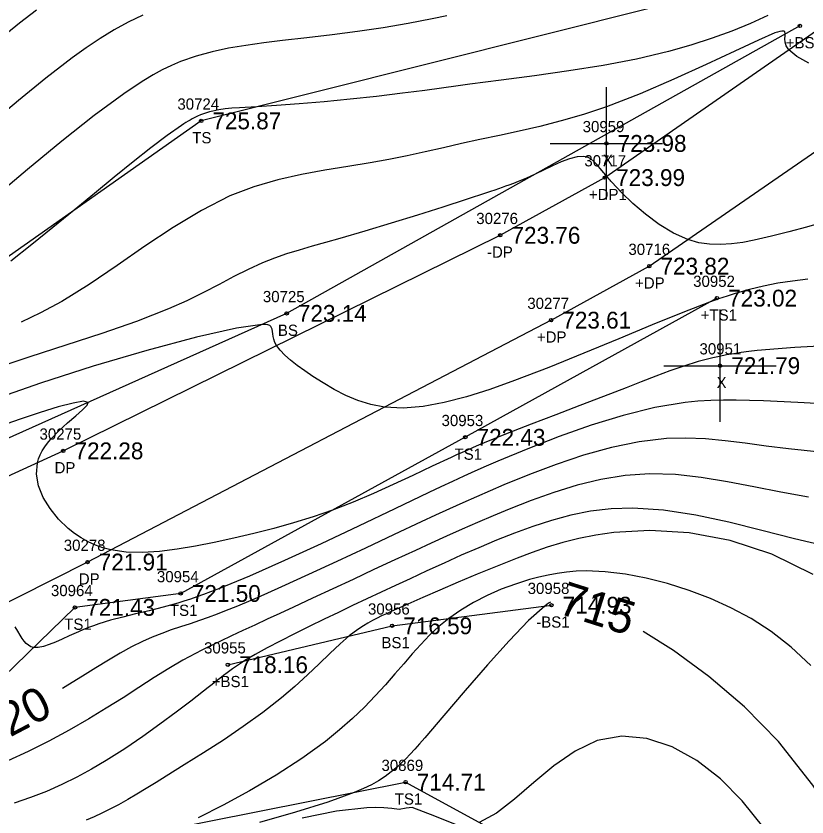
# Model space of a CAD drawing. Extents: x 1376587 to 1378239, y 1000335 to 1003031.
# Drawn here: x 1377267.7 to 1377338.2, y 1001951.3 to 1002022.7 of the extents above; entities that cross this region are included whole.
import ezdxf

# ---------------------------------------------------------------- set-up
doc = ezdxf.new("R2010")
doc.units = 0
for name, color, linetype in [('RD_DTM_BkLn2', 7, 'Continuous'), ('RD_DTM_BkLn_txCode', 7, 'Continuous'), ('RD_DTM_Major1', 7, 'Continuous'), ('RD_DTM_Major1_Lbl', 7, 'Continuous'), ('RD_DTM_Minor1', 7, 'Continuous'), ('RD_EX_Driveway', 7, 'Continuous'), ('RD_EX_Driveway_txCode', 7, 'Continuous'), ('RD_EX_Misc', 7, 'Continuous'), ('RD_EX_Misc_txCode', 7, 'Continuous'), ('RD_EX_TX_Driveway_ELEV', 7, 'Continuous'), ('RD_EX_TX_Misc_ELEV', 7, 'Continuous'), ('RD_SMD_Locator', 7, 'Continuous')]:
    doc.layers.add(name, color=color, linetype=linetype)

msp = doc.modelspace()

# ---------------------------------------------------------------- linework, layer by layer
at = {"layer": 'RD_DTM_BkLn2'}
for points in [[(1377334.808, 1002026.055), (1377284.229, 1002013.339), (1377249.257, 1001988.727), (1377213.659, 1001973.589), (1377188.957, 1002014.33), (1377158.44, 1002070.963), (1377139.047, 1002104.941), (1377113.892, 1002149.475), (1377071.66, 1002218.399), (1377041.895, 1002260.076), (1377023.693, 1002288.088), (1377010.927, 1002302.495), (1376992.725, 1002332.02), (1376976.352, 1002351.559)], [(1377337.57, 1002021.804), (1377291.844, 1001996.183), (1377254.242, 1001979.335), (1377212.545, 1001961.265), (1377204.311, 1001959.476)], [(1377330.176, 1001997.545), (1377307.761, 1001985.143), (1377282.403, 1001971.228), (1377272.989, 1001969.99), (1377259.164, 1001956.594)], [(1377286.606, 1001964.882), (1377301.232, 1001968.347), (1377315.431, 1001970.182)], [(1377217.946, 1001935.096), (1377221.307, 1001940.539), (1377226.577, 1001945.018), (1377238.49, 1001943.912), (1377252.94, 1001946.543), (1377276.282, 1001949.209), (1377302.435, 1001954.413), (1377326.808, 1001941.108)]]:
    msp.add_lwpolyline(points, dxfattribs=at)
at = {"layer": 'RD_DTM_Major1'}
for points in [[(1377338.367, 1002018.489), (1377337.287, 1002019.078), (1377336.572, 1002019.677), (1377336.356, 1002020.019), (1377336.255, 1002020.347), (1377336.231, 1002020.648), (1377336.243, 1002020.91), (1377336.252, 1002021.121), (1377336.218, 1002021.267), (1377336.161, 1002021.319), (1377336.072, 1002021.345), (1377335.948, 1002021.342), (1377335.787, 1002021.312), (1377335.584, 1002021.255), (1377335.338, 1002021.17), (1377333.865, 1002020.544), (1377331.766, 1002019.566), (1377329.203, 1002018.359), (1377326.337, 1002017.047), (1377323.327, 1002015.752), (1377320.335, 1002014.597), (1377318.276, 1002013.911), (1377316.301, 1002013.337), (1377314.401, 1002012.851), (1377312.567, 1002012.427), (1377310.791, 1002012.043), (1377309.064, 1002011.673), (1377307.423, 1002011.309), (1377305.806, 1002010.943), (1377304.197, 1002010.582), (1377302.583, 1002010.233), (1377300.947, 1002009.903), (1377299.276, 1002009.598), (1377297.289, 1002009.277), (1377295.248, 1002008.951), (1377293.165, 1002008.573), (1377291.054, 1002008.095), (1377288.927, 1002007.469), (1377286.797, 1002006.648), (1377284.254, 1002005.367), (1377281.728, 1002003.838), (1377279.22, 1002002.162), (1377276.732, 1002000.439), (1377274.264, 1001998.771), (1377271.818, 1001997.259), (1377269.923, 1001996.237), (1377268.189, 1001995.403)], [(1377340.187, 1001983.745), (1377336.564, 1001984.114), (1377334.574, 1001984.366), (1377332.695, 1001984.618), (1377330.896, 1001984.839), (1377329.148, 1001985.001), (1377327.419, 1001985.074), (1377325.679, 1001985.028), (1377323.249, 1001984.743), (1377320.778, 1001984.231), (1377318.302, 1001983.542), (1377315.857, 1001982.724), (1377313.479, 1001981.827), (1377311.205, 1001980.898), (1377309.962, 1001980.37), (1377308.747, 1001979.842), (1377307.544, 1001979.307), (1377306.337, 1001978.761), (1377305.107, 1001978.196), (1377303.838, 1001977.608), (1377301.409, 1001976.471), (1377298.873, 1001975.279), (1377296.307, 1001974.076), (1377293.789, 1001972.906), (1377291.396, 1001971.813), (1377289.206, 1001970.841), (1377288.239, 1001970.426), (1377287.329, 1001970.046), (1377286.467, 1001969.698), (1377285.644, 1001969.379), (1377284.851, 1001969.084), (1377284.079, 1001968.812), (1377283.235, 1001968.529), (1377282.4, 1001968.255), (1377281.567, 1001967.974), (1377280.727, 1001967.672), (1377279.875, 1001967.334), (1377279.002, 1001966.946), (1377278.034, 1001966.46), (1377277.024, 1001965.903), (1377275.962, 1001965.281), (1377274.839, 1001964.598), (1377273.643, 1001963.859), (1377272.365, 1001963.069), (1377271.864, 1001962.766)], [(1377315.338, 1001970.452), (1377315.244, 1001970.396), (1377315.044, 1001970.261), (1377314.833, 1001970.105), (1377313.397, 1001968.821), (1377311.653, 1001967.007), (1377309.729, 1001964.859), (1377307.753, 1001962.572), (1377305.85, 1001960.341), (1377304.149, 1001958.362), (1377303.692, 1001957.842), (1377303.261, 1001957.36), (1377302.852, 1001956.915), (1377302.459, 1001956.505), (1377302.081, 1001956.128), (1377301.711, 1001955.782), (1377301.169, 1001955.321), (1377300.617, 1001954.91), (1377300.032, 1001954.536), (1377299.393, 1001954.185), (1377298.678, 1001953.846), (1377297.867, 1001953.504), (1377295.504, 1001952.643), (1377292.639, 1001951.735), (1377289.438, 1001950.82)], [(1377376.032, 1001908.38), (1377375.165, 1001908.706), (1377374.279, 1001909.097), (1377373.366, 1001909.562), (1377372.415, 1001910.11), (1377371.418, 1001910.75), (1377368.485, 1001912.952), (1377365.275, 1001915.789), (1377361.907, 1001919.165), (1377358.504, 1001922.986), (1377355.186, 1001927.157), (1377352.075, 1001931.583), (1377349.248, 1001936.175), (1377346.624, 1001940.827), (1377344.078, 1001945.44), (1377341.485, 1001949.913), (1377338.719, 1001954.146), (1377335.657, 1001958.039), (1377332.644, 1001961.123), (1377329.467, 1001963.835), (1377326.293, 1001966.145), (1377323.602, 1001967.83)]]:
    msp.add_lwpolyline(points, dxfattribs=at)
at = {"layer": 'RD_DTM_Minor1'}
for points in [[(1377269.562, 1002023.217), (1377268.044, 1002022.055), (1377266.075, 1002020.467)], [(1377279.028, 1002022.754), (1377277.724, 1002022.139), (1377276.466, 1002021.454), (1377275.23, 1002020.694), (1377273.993, 1002019.858), (1377272.73, 1002018.943), (1377270.401, 1002017.146), (1377267.965, 1002015.167), (1377265.467, 1002013.075)], [(1377306.118, 1002022.707), (1377304.818, 1002022.42), (1377302.666, 1002022.006), (1377300.435, 1002021.64), (1377298.162, 1002021.314), (1377295.885, 1002021.02), (1377293.642, 1002020.748), (1377291.471, 1002020.49), (1377289.807, 1002020.286), (1377288.208, 1002020.065), (1377286.673, 1002019.809), (1377285.195, 1002019.498), (1377283.772, 1002019.112), (1377282.4, 1002018.633), (1377281.58, 1002018.283), (1377280.766, 1002017.887), (1377279.946, 1002017.441), (1377279.11, 1002016.941), (1377278.246, 1002016.383), (1377277.342, 1002015.763), (1377274.711, 1002013.817), (1377271.817, 1002011.527), (1377268.758, 1002009.012), (1377265.63, 1002006.392)], [(1377334.71, 1002022.722), (1377333.161, 1002022.028), (1377331.505, 1002021.348), (1377329.739, 1002020.695), (1377327.861, 1002020.08), (1377325.869, 1002019.516), (1377323.017, 1002018.851), (1377320.028, 1002018.282), (1377316.974, 1002017.791), (1377313.93, 1002017.36), (1377310.968, 1002016.97), (1377308.162, 1002016.603), (1377307.134, 1002016.464), (1377304.156, 1002016.054), (1377303.167, 1002015.923), (1377302.165, 1002015.794), (1377299.855, 1002015.52), (1377297.503, 1002015.268), (1377295.183, 1002015.044), (1377292.973, 1002014.852), (1377290.946, 1002014.697), (1377289.179, 1002014.584), (1377287.633, 1002014.501), (1377286.97, 1002014.458), (1377286.361, 1002014.402), (1377285.794, 1002014.326), (1377285.254, 1002014.219), (1377284.985, 1002014.15), (1377284.718, 1002014.07), (1377284.449, 1002013.977), (1377284.178, 1002013.87), (1377283.901, 1002013.747), (1377283.616, 1002013.608), (1377283.437, 1002013.514), (1377283.253, 1002013.413), (1377283.065, 1002013.304), (1377282.872, 1002013.188), (1377282.673, 1002013.065), (1377282.469, 1002012.935), (1377281.19, 1002012.047), (1377279.744, 1002010.951), (1377278.162, 1002009.693), (1377276.477, 1002008.316), (1377274.72, 1002006.864), (1377272.923, 1002005.382), (1377271.026, 1002003.838), (1377269.137, 1002002.323), (1377267.272, 1002000.853)], [(1377339.704, 1002004.317), (1377338.16, 1002003.881), (1377336.594, 1002003.452), (1377335.033, 1002003.053), (1377333.502, 1002002.706), (1377332.483, 1002002.513), (1377331.485, 1002002.375), (1377330.501, 1002002.312), (1377329.525, 1002002.343), (1377328.552, 1002002.487), (1377327.576, 1002002.764), (1377326.296, 1002003.34), (1377325.032, 1002004.111), (1377323.819, 1002005.014), (1377322.69, 1002005.986), (1377321.676, 1002006.963), (1377320.812, 1002007.88), (1377320.732, 1002007.97), (1377320.654, 1002008.058), (1377320.578, 1002008.145), (1377320.431, 1002008.314), (1377320.361, 1002008.397), (1377320.317, 1002008.45), (1377320.273, 1002008.502), (1377320.23, 1002008.553), (1377320.147, 1002008.654), (1377320.106, 1002008.703), (1377319.779, 1002009.105), (1377319.487, 1002009.449), (1377319.213, 1002009.731), (1377318.94, 1002009.948), (1377318.649, 1002010.096), (1377318.324, 1002010.169), (1377317.735, 1002010.137), (1377317.053, 1002009.96), (1377316.306, 1002009.678), (1377315.525, 1002009.329), (1377314.738, 1002008.951), (1377313.974, 1002008.583), (1377313.591, 1002008.405), (1377313.215, 1002008.238), (1377312.84, 1002008.078), (1377312.459, 1002007.923), (1377312.064, 1002007.769), (1377311.649, 1002007.615), (1377311.353, 1002007.508), (1377311.043, 1002007.399), (1377310.718, 1002007.287), (1377310.377, 1002007.17), (1377310.017, 1002007.049), (1377309.639, 1002006.923), (1377307.833, 1002006.329), (1377305.753, 1002005.659), (1377303.494, 1002004.946), (1377301.149, 1002004.221), (1377298.811, 1002003.517), (1377296.573, 1002002.866), (1377295.309, 1002002.51), (1377294.105, 1002002.17), (1377292.951, 1002001.832), (1377291.838, 1002001.48), (1377290.754, 1002001.101), (1377289.692, 1002000.678), (1377288.428, 1002000.101), (1377287.15, 1001999.459), (1377285.83, 1001998.769), (1377284.438, 1001998.048), (1377282.945, 1001997.313), (1377281.324, 1001996.583), (1377278.48, 1001995.469), (1377275.382, 1001994.396), (1377272.165, 1001993.351), (1377268.966, 1001992.323), (1377265.921, 1001991.3)], [(1377338.277, 1001999.224), (1377336.899, 1001999.063), (1377335.587, 1001998.864), (1377334.317, 1001998.618), (1377333.063, 1001998.32), (1377331.799, 1001997.961), (1377331.44, 1001997.849), (1377331.076, 1001997.73), (1377330.704, 1001997.605), (1377330.323, 1001997.473), (1377329.929, 1001997.332), (1377329.521, 1001997.183), (1377327.142, 1001996.262), (1377324.411, 1001995.151), (1377321.437, 1001993.919), (1377318.328, 1001992.638), (1377315.194, 1001991.376), (1377312.143, 1001990.204), (1377309.945, 1001989.417), (1377307.856, 1001988.751), (1377305.873, 1001988.231), (1377303.997, 1001987.886), (1377302.225, 1001987.743), (1377300.556, 1001987.831), (1377299.346, 1001988.065), (1377298.196, 1001988.424), (1377297.104, 1001988.882), (1377296.071, 1001989.41), (1377295.095, 1001989.984), (1377294.177, 1001990.576), (1377293.457, 1001991.065), (1377292.792, 1001991.546), (1377292.194, 1001992.014), (1377291.678, 1001992.467), (1377291.259, 1001992.901), (1377290.951, 1001993.313), (1377290.798, 1001993.604), (1377290.7, 1001993.878), (1377290.641, 1001994.135), (1377290.606, 1001994.371), (1377290.58, 1001994.585), (1377290.548, 1001994.775), (1377290.508, 1001994.902), (1377290.443, 1001995.011), (1377290.339, 1001995.098), (1377290.182, 1001995.162), (1377289.96, 1001995.198), (1377289.659, 1001995.204), (1377287.371, 1001994.873), (1377283.802, 1001994.054), (1377279.401, 1001992.878), (1377274.62, 1001991.475), (1377269.908, 1001989.977), (1377265.717, 1001988.515)], [(1377340.957, 1001993.345), (1377337.118, 1001993.146), (1377333.752, 1001992.871), (1377333.026, 1001992.787), (1377332.334, 1001992.694), (1377331.671, 1001992.592), (1377331.032, 1001992.48), (1377330.415, 1001992.358), (1377329.814, 1001992.225), (1377328.508, 1001991.885), (1377327.24, 1001991.494), (1377325.987, 1001991.058), (1377324.726, 1001990.584), (1377323.434, 1001990.079), (1377322.087, 1001989.549), (1377320.084, 1001988.778), (1377317.975, 1001987.979), (1377315.81, 1001987.16), (1377313.634, 1001986.327), (1377311.496, 1001985.487), (1377309.441, 1001984.646), (1377308.94, 1001984.433), (1377308.445, 1001984.221), (1377307.956, 1001984.008), (1377307.471, 1001983.793), (1377306.988, 1001983.576), (1377306.505, 1001983.357), (1377304.798, 1001982.564), (1377303.076, 1001981.75), (1377301.333, 1001980.934), (1377299.566, 1001980.134), (1377297.769, 1001979.368), (1377295.938, 1001978.655), (1377294.215, 1001978.056), (1377292.467, 1001977.512), (1377290.702, 1001977.017), (1377288.927, 1001976.566), (1377287.15, 1001976.153), (1377285.379, 1001975.772), (1377283.723, 1001975.443), (1377282.096, 1001975.166), (1377280.512, 1001974.966), (1377278.988, 1001974.872), (1377277.538, 1001974.91), (1377276.179, 1001975.108), (1377275.475, 1001975.293), (1377274.802, 1001975.533), (1377274.158, 1001975.828), (1377273.542, 1001976.175), (1377272.953, 1001976.573), (1377272.39, 1001977.022), (1377271.528, 1001977.856), (1377270.772, 1001978.789), (1377270.163, 1001979.789), (1377269.743, 1001980.825), (1377269.554, 1001981.865), (1377269.636, 1001982.877), (1377269.743, 1001983.24), (1377269.891, 1001983.596), (1377270.074, 1001983.944), (1377270.29, 1001984.285), (1377270.536, 1001984.62), (1377270.806, 1001984.948), (1377271.541, 1001985.719), (1377272.319, 1001986.432), (1377273.055, 1001987.066), (1377273.663, 1001987.597), (1377274.06, 1001988.003), (1377274.159, 1001988.259), (1377273.753, 1001988.349), (1377272.82, 1001988.195), (1377271.485, 1001987.848), (1377269.872, 1001987.358), (1377268.106, 1001986.773), (1377266.311, 1001986.144)], [(1377340.698, 1001988.056), (1377337.39, 1001988.232), (1377334.311, 1001988.379), (1377333.083, 1001988.427), (1377331.903, 1001988.459), (1377330.754, 1001988.465), (1377329.62, 1001988.438), (1377328.485, 1001988.37), (1377327.333, 1001988.253), (1377324.634, 1001987.794), (1377321.825, 1001987.1), (1377318.963, 1001986.223), (1377316.108, 1001985.214), (1377313.318, 1001984.125), (1377310.652, 1001983.009), (1377309.628, 1001982.564), (1377308.621, 1001982.118), (1377307.62, 1001981.667), (1377306.611, 1001981.205), (1377305.583, 1001980.727), (1377304.524, 1001980.23), (1377301.481, 1001978.783), (1377298.241, 1001977.236), (1377294.925, 1001975.666), (1377291.65, 1001974.153), (1377288.538, 1001972.776), (1377285.708, 1001971.612), (1377285.068, 1001971.368), (1377284.45, 1001971.141), (1377283.851, 1001970.929), (1377283.269, 1001970.731), (1377282.699, 1001970.548), (1377282.14, 1001970.377), (1377280.838, 1001970.011), (1377279.585, 1001969.693), (1377278.384, 1001969.404), (1377277.236, 1001969.125), (1377276.146, 1001968.837), (1377275.115, 1001968.522), (1377274.647, 1001968.358), (1377274.191, 1001968.185), (1377273.747, 1001968.006), (1377273.313, 1001967.822), (1377272.889, 1001967.634), (1377272.473, 1001967.445), (1377271.852, 1001967.159), (1377271.257, 1001966.894), (1377270.695, 1001966.667), (1377270.175, 1001966.5), (1377269.708, 1001966.409), (1377269.301, 1001966.416), (1377269.056, 1001966.486), (1377268.839, 1001966.608), (1377268.642, 1001966.776), (1377268.458, 1001966.985), (1377268.282, 1001967.23), (1377268.106, 1001967.505), (1377267.89, 1001967.864), (1377267.663, 1001968.259)], [(1377338.319, 1001979.804), (1377335.872, 1001980.244), (1377333.469, 1001980.723), (1377331.106, 1001981.184), (1377328.777, 1001981.57), (1377326.481, 1001981.824), (1377324.211, 1001981.89), (1377322.012, 1001981.733), (1377319.845, 1001981.378), (1377317.718, 1001980.864), (1377315.641, 1001980.229), (1377313.623, 1001979.509), (1377311.673, 1001978.745), (1377310.243, 1001978.155), (1377308.846, 1001977.559), (1377307.467, 1001976.954), (1377306.095, 1001976.339), (1377304.716, 1001975.71), (1377303.319, 1001975.067), (1377301.483, 1001974.216), (1377299.621, 1001973.351), (1377297.759, 1001972.485), (1377294.144, 1001970.8), (1377292.444, 1001970.009), (1377291.246, 1001969.454), (1377290.102, 1001968.924), (1377289.006, 1001968.416), (1377287.952, 1001967.926), (1377286.935, 1001967.451), (1377285.95, 1001966.987), (1377285.389, 1001966.721), (1377284.833, 1001966.453), (1377284.279, 1001966.178), (1377283.722, 1001965.894), (1377283.158, 1001965.594), (1377282.584, 1001965.276), (1377281.348, 1001964.545), (1377280.05, 1001963.733), (1377278.69, 1001962.859), (1377277.267, 1001961.942), (1377275.78, 1001961), (1377274.229, 1001960.054), (1377272.469, 1001959.04), (1377270.66, 1001958.066), (1377268.828, 1001957.154), (1377267, 1001956.329)], [(1377339.873, 1001975.444), (1377337.074, 1001976.111), (1377334.176, 1001976.847), (1377331.233, 1001977.568), (1377328.299, 1001978.194), (1377325.426, 1001978.642), (1377322.669, 1001978.831), (1377320.754, 1001978.768), (1377318.918, 1001978.548), (1377317.149, 1001978.196), (1377315.436, 1001977.737), (1377313.767, 1001977.195), (1377312.132, 1001976.595), (1377310.536, 1001975.964), (1377308.959, 1001975.307), (1377307.402, 1001974.631), (1377305.864, 1001973.941), (1377304.342, 1001973.243), (1377302.837, 1001972.544), (1377301.546, 1001971.942), (1377300.264, 1001971.343), (1377298.989, 1001970.744), (1377297.719, 1001970.143), (1377296.452, 1001969.54), (1377295.187, 1001968.931), (1377293.849, 1001968.28), (1377292.538, 1001967.631), (1377291.281, 1001966.993), (1377290.108, 1001966.376), (1377289.046, 1001965.789), (1377288.123, 1001965.241), (1377287.825, 1001965.053), (1377287.546, 1001964.869), (1377287.281, 1001964.689), (1377287.027, 1001964.51), (1377286.779, 1001964.33), (1377286.534, 1001964.148), (1377286.217, 1001963.908), (1377285.892, 1001963.66), (1377285.557, 1001963.4), (1377285.207, 1001963.126), (1377284.838, 1001962.836), (1377284.445, 1001962.528), (1377283.3, 1001961.636), (1377281.996, 1001960.639), (1377280.561, 1001959.574), (1377279.024, 1001958.477), (1377277.416, 1001957.387), (1377275.765, 1001956.341), (1377274.469, 1001955.578), (1377273.156, 1001954.866), (1377271.819, 1001954.204), (1377270.449, 1001953.595), (1377269.037, 1001953.04), (1377267.576, 1001952.539)], [(1377338.736, 1001972.91), (1377335.064, 1001974.743), (1377331.348, 1001975.956), (1377327.692, 1001976.627), (1377324.201, 1001976.836), (1377320.976, 1001976.662), (1377319.385, 1001976.436), (1377317.882, 1001976.134), (1377316.448, 1001975.766), (1377315.065, 1001975.342), (1377313.714, 1001974.874), (1377312.375, 1001974.372), (1377310.587, 1001973.668), (1377308.821, 1001972.944), (1377307.11, 1001972.222), (1377305.486, 1001971.522), (1377303.982, 1001970.864), (1377302.63, 1001970.271), (1377302.113, 1001970.044), (1377301.625, 1001969.829), (1377301.164, 1001969.624), (1377300.725, 1001969.424), (1377300.306, 1001969.226), (1377299.903, 1001969.029), (1377299.488, 1001968.815), (1377299.082, 1001968.59), (1377298.679, 1001968.348), (1377298.272, 1001968.081), (1377297.857, 1001967.782), (1377297.427, 1001967.445), (1377296.599, 1001966.729), (1377295.702, 1001965.893), (1377294.734, 1001964.966), (1377293.692, 1001963.977), (1377292.575, 1001962.953), (1377291.379, 1001961.923), (1377289.725, 1001960.622), (1377287.984, 1001959.366), (1377286.206, 1001958.163), (1377284.436, 1001957.021), (1377282.724, 1001955.948), (1377281.117, 1001954.951), (1377280.208, 1001954.384), (1377279.341, 1001953.848), (1377278.504, 1001953.339), (1377277.682, 1001952.857), (1377276.863, 1001952.4), (1377276.033, 1001951.966), (1377275.371, 1001951.644), (1377274.687, 1001951.333), (1377273.971, 1001951.032)], [(1377338.53, 1001964.798), (1377336.775, 1001966.454), (1377335.007, 1001967.837), (1377333.223, 1001968.988), (1377331.418, 1001969.952), (1377329.588, 1001970.771), (1377327.687, 1001971.497), (1377325.777, 1001972.107), (1377323.883, 1001972.594), (1377322.027, 1001972.949), (1377320.232, 1001973.164), (1377318.52, 1001973.231), (1377317.64, 1001973.203), (1377316.786, 1001973.133), (1377315.949, 1001973.022), (1377315.126, 1001972.873), (1377314.308, 1001972.688), (1377313.491, 1001972.47), (1377312.22, 1001972.071), (1377310.953, 1001971.598), (1377309.708, 1001971.053), (1377308.503, 1001970.438), (1377307.356, 1001969.753), (1377306.284, 1001969), (1377305.405, 1001968.275), (1377304.582, 1001967.504), (1377303.797, 1001966.691), (1377303.032, 1001965.843), (1377302.271, 1001964.964), (1377301.495, 1001964.062), (1377300.645, 1001963.093), (1377299.742, 1001962.106), (1377298.772, 1001961.105), (1377297.717, 1001960.092), (1377296.562, 1001959.07), (1377295.291, 1001958.042), (1377293.189, 1001956.521), (1377290.9, 1001955.036), (1377288.528, 1001953.632), (1377286.177, 1001952.351), (1377283.949, 1001951.238)], [(1377334.379, 1001950.311), (1377332.435, 1001952.76), (1377330.484, 1001954.712), (1377328.387, 1001956.334), (1377326.191, 1001957.556), (1377323.945, 1001958.308), (1377321.696, 1001958.519), (1377319.494, 1001958.117), (1377317.533, 1001957.183), (1377315.654, 1001955.866), (1377313.86, 1001954.37), (1377312.153, 1001952.896), (1377310.534, 1001951.648), (1377309.005, 1001950.826)], [(1377307.027, 1001950.596), (1377305.042, 1001951.386), (1377304.039, 1001951.785), (1377303.011, 1001952.17), (1377302.48, 1001952.084), (1377301.867, 1001951.988), (1377301.201, 1001952.074), (1377300.502, 1001952.13), (1377299.765, 1001952.148), (1377298.984, 1001952.127), (1377296.29, 1001951.817), (1377293.237, 1001951.207)]]:
    msp.add_lwpolyline(points, dxfattribs=at)
at = {"layer": 'RD_EX_Driveway'}
for points in [[(1377310.876, 1002003.146), (1377320.199, 1002008.284), (1377356.819, 1002033.765), (1377381.345, 1002054.108), (1377412.919, 1002083.128), (1377439.642, 1002117.243), (1377447.56, 1002139.372), (1377452.359, 1002175.861)], [(1377315.401, 1001995.58), (1377324.148, 1002000.395), (1377362.834, 1002027.127), (1377389.592, 1002049.333), (1377418.675, 1002076.389), (1377446.449, 1002108.358), (1377458.907, 1002145.105), (1377463.499, 1002163.057)], [(1377198.424, 1001957.522), (1377200.814, 1001957.063), (1377206.313, 1001956.296), (1377237.765, 1001968.287), (1377271.947, 1001983.935), (1377310.876, 1002003.146)], [(1377315.401, 1001995.58), (1377274.107, 1001974.026), (1377243.439, 1001958.541), (1377222.184, 1001945.794), (1377215.794, 1001938.03), (1377214.814, 1001935.092), (1377213.501, 1001932.899)]]:
    msp.add_lwpolyline(points, dxfattribs=at)
at = {"layer": 'RD_EX_Misc'}
for p, q in [((1377320.332, 1002006.33), (1377320.332, 1002016.33)), ((1377315.332, 1002011.33), (1377325.332, 1002011.33)), ((1377330.457, 1001986.527), (1377330.457, 1001996.527)), ((1377325.457, 1001991.527), (1377335.457, 1001991.527))]:
    msp.add_line(p, q, dxfattribs=at)
at = {"layer": 'RD_SMD_Locator'}
for centre in [(1377337.57, 1002021.804), (1377284.229, 1002013.339), (1377320.332, 1002011.33), (1377320.199, 1002008.284), (1377310.876, 1002003.146), (1377324.148, 1002000.395), (1377330.176, 1001997.545), (1377291.844, 1001996.183), (1377315.401, 1001995.58), (1377330.457, 1001991.527), (1377307.761, 1001985.143), (1377271.947, 1001983.935), (1377274.107, 1001974.026), (1377282.403, 1001971.228), (1377272.989, 1001969.99), (1377315.431, 1001970.182), (1377301.232, 1001968.347), (1377286.606, 1001964.882), (1377302.435, 1001954.413)]:
    msp.add_circle(centre, 0.15, dxfattribs=at)

# ---------------------------------------------------------------- texts
at = {"layer": 'RD_DTM_BkLn_txCode'}
for s, p in [('+BS', (1377336.302, 1002019.804)), ('30724', (1377282.111, 1002014.339)), ('TS', (1377283.434, 1002011.339)), ('30952', (1377328.058, 1001998.545)), ('30725', (1377289.726, 1001997.183)), ('+TS1', (1377328.727, 1001995.545)), ('BS', (1377291.064, 1001994.183)), ('30953', (1377305.643, 1001986.143)), ('TS1', (1377306.8, 1001983.143)), ('30954', (1377280.285, 1001972.228)), ('30958', (1377313.313, 1001971.182)), ('30964', (1377270.847, 1001970.99)), ('TS1', (1377281.442, 1001969.228)), ('30956', (1377299.09, 1001969.347)), ('TS1', (1377272.028, 1001967.99)), ('-BS1', (1377314.077, 1001968.182)), ('BS1', (1377300.287, 1001966.347)), ('30955', (1377284.488, 1001965.882)), ('+BS1', (1377285.173, 1001962.882)), ('30869', (1377300.293, 1001955.413)), ('TS1', (1377301.474, 1001952.413))]:
    msp.add_text(s, height=1, dxfattribs=at).set_placement(p)
at = {"layer": 'RD_DTM_Major1_Lbl'}
for s, rotation, p in [('715', 342.39623, (1377315.909, 1001969.487)), ('720', 27.73092, (1377265.228, 1001957.353))]:
    msp.add_text(s, height=3, rotation=rotation, dxfattribs=at).set_placement(p)
at = {"layer": 'RD_EX_Driveway_txCode'}
for s, p in [('30717', (1377318.364, 1002009.284)), ('+DP1', (1377318.766, 1002006.284)), ('30276', (1377308.734, 1002004.146)), ('-DP', (1377309.687, 1002001.146)), ('30716', (1377322.29, 1002001.395)), ('+DP', (1377322.88, 1001998.395)), ('30277', (1377313.283, 1001996.58)), ('+DP', (1377314.133, 1001993.58)), ('30275', (1377269.829, 1001984.935)), ('DP', (1377271.167, 1001981.935)), ('30278', (1377271.989, 1001975.026)), ('DP', (1377273.327, 1001972.026))]:
    msp.add_text(s, height=1, dxfattribs=at).set_placement(p)
at = {"layer": 'RD_EX_Misc_txCode'}
for s, p in [('30959', (1377318.214, 1002012.33)), ('X', (1377320.017, 1002009.33)), ('30951', (1377328.622, 1001992.527)), ('X', (1377330.142, 1001989.527))]:
    msp.add_text(s, height=1, dxfattribs=at).set_placement(p)
at = {"layer": 'RD_EX_TX_Driveway_ELEV'}
for s, p in [('723.99', (1377321.199, 1002007.534)), ('723.76', (1377311.876, 1002002.396)), ('723.82', (1377325.148, 1001999.645)), ('723.61', (1377316.401, 1001994.83)), ('722.28', (1377272.947, 1001983.185)), ('721.91', (1377275.107, 1001973.276))]:
    msp.add_text(s, height=1.5, dxfattribs=at).set_placement(p)
at = {"layer": 'RD_EX_TX_Misc_ELEV'}
for s, p in [('725.87', (1377285.229, 1002012.589)), ('723.98', (1377321.332, 1002010.58)), ('723.02', (1377331.176, 1001996.795)), ('723.14', (1377292.844, 1001995.433)), ('721.79', (1377331.457, 1001990.777)), ('722.43', (1377308.761, 1001984.393)), ('721.50', (1377283.403, 1001970.478)), ('721.43', (1377273.989, 1001969.24)), ('714.93', (1377316.431, 1001969.432)), ('716.59', (1377302.232, 1001967.597)), ('718.16', (1377287.606, 1001964.132)), ('714.71', (1377303.435, 1001953.663))]:
    msp.add_text(s, height=1.5, dxfattribs=at).set_placement(p)

doc.saveas('drawing.dxf')
